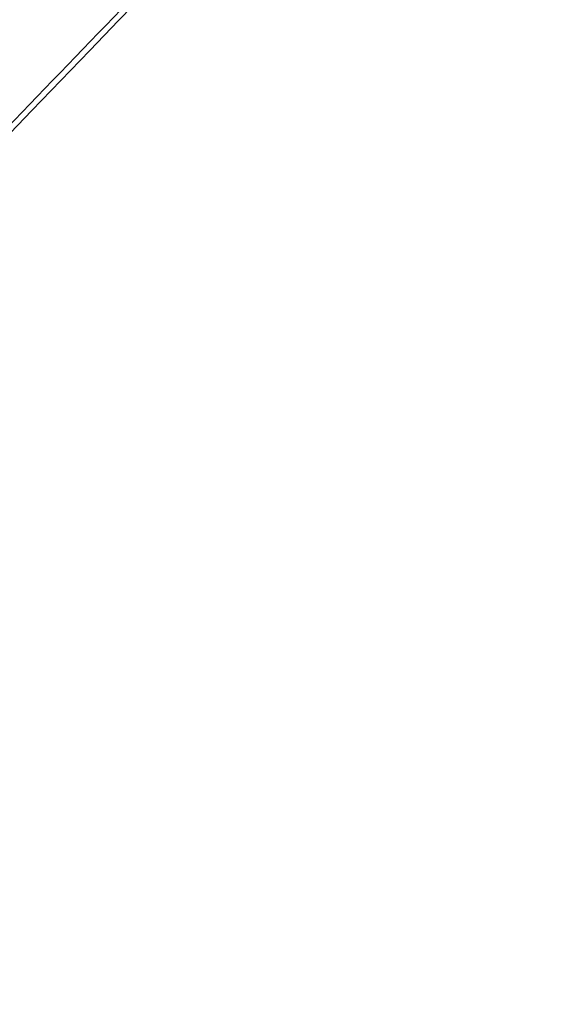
# Model space of a CAD drawing. Header units: millimetres. Extents: x -620 to 6530, y -1325 to 1325.
# Tile 334 of 656: x -8.45 to -0.52, y -263.73 to -248.94. Entities that reach past the tile are written whole.
import ezdxf

# ---------------------------------------------------------------- set-up
doc = ezdxf.new("R2010")
doc.units = ezdxf.units.MM
doc.layers.add('Plan', color=7, linetype='Continuous', true_color=0xffffff)

msp = doc.modelspace()

# ---------------------------------------------------------------- linework, layer by layer
at = {"layer": 'Plan', "color": 155, "linetype": 'Continuous', "lineweight": 18}
msp.add_open_spline([(23.232, -217.456), (-35.271, -278.214), (-93.775, -338.97)], degree=2, dxfattribs=at)
at = {"layer": 'Plan', "color": 155, "linetype": 'Continuous', "lineweight": 13}
for points, knots in [([(23.29, -217.524), (21.295, -219.595), (19.301, -221.667), (8.058, -233.343), (-1.19, -242.947), (-24.318, -266.966), (-38.198, -281.38), (-59.085, -303.073), (-66.093, -310.35), (-79.973, -324.765), (-86.845, -331.902), (-93.717, -339.038)], [0, 0, 0, 0, 0.051146, 0.051146, 0.288256, 0.288256, 0.644128, 0.644128, 0.823807, 0.823807, 1, 1, 1, 1]), ([(-68.645, -338.437), (-66.592, -336.892), (-64.522, -335.318), (-60.352, -332.113), (-58.251, -330.482), (-54.018, -327.165), (-51.887, -325.479), (-47.595, -322.055), (-45.435, -320.316), (-41.085, -316.786), (-38.896, -314.996), (-34.49, -311.364), (-32.273, -309.523), (-29.485, -307.192), (-28.648, -306.49), (-27.808, -305.784), (-27.248, -305.313), (-26.968, -305.078), (-25.565, -303.897), (-24.441, -302.947), (-21.064, -300.083), (-18.805, -298.154), (-14.272, -294.26), (-11.997, -292.294), (-7.434, -288.326), (-2.857, -284.322), (4.052, -278.21), (8.685, -274.066), (12.17, -270.933), (13.915, -269.36), (15.664, -267.778), (16.539, -266.985), (17.123, -266.456), (20.041, -263.807), (25.01, -259.273), (32.041, -252.797), (36.738, -248.43), (39.089, -246.235)], [0, 0, 0, 0, 0.0625, 0.0625, 0.125, 0.125, 0.1875, 0.1875, 0.25, 0.25, 0.3125, 0.3125, 0.375, 0.375, 0.390625, 0.398438, 0.398438, 0.40625, 0.40625, 0.4375, 0.4375, 0.5, 0.5, 0.5625, 0.5625, 0.625, 0.6875, 0.75, 0.75, 0.78125, 0.796875, 0.796875, 0.804688, 0.8125, 0.875, 0.9375, 1, 1, 1, 1]), ([(40.857, -249.705), (38.463, -251.905), (33.681, -256.282), (26.525, -262.773), (21.766, -267.049), (19.092, -269.439), (18.795, -269.705), (18.201, -270.235), (17.905, -270.5), (17.014, -271.294), (15.235, -272.879), (13.459, -274.455), (9.913, -277.593), (5.2, -281.744), (-1.827, -287.865), (-6.482, -291.875), (-11.121, -295.848), (-13.434, -297.816), (-18.042, -301.715), (-20.339, -303.645), (-23.771, -306.511), (-24.914, -307.462), (-26.624, -308.88), (-27.193, -309.352), (-28.33, -310.291), (-31.167, -312.632), (-33.982, -314.934), (-38.458, -318.568), (-40.682, -320.359), (-45.1, -323.889), (-47.294, -325.629), (-51.652, -329.054), (-53.816, -330.739), (-58.112, -334.056), (-60.245, -335.687), (-64.478, -338.891), (-66.578, -340.465), (-68.662, -342.009)], [0, 0, 0, 0, 0.0625, 0.125, 0.1875, 0.1875, 0.195312, 0.195312, 0.203125, 0.203125, 0.21875, 0.25, 0.25, 0.3125, 0.375, 0.4375, 0.4375, 0.5, 0.5, 0.5625, 0.5625, 0.59375, 0.59375, 0.609375, 0.609375, 0.625, 0.6875, 0.6875, 0.75, 0.75, 0.8125, 0.8125, 0.875, 0.875, 0.9375, 0.9375, 1, 1, 1, 1])]:
    msp.add_open_spline(points, degree=3, knots=knots, dxfattribs=at)

doc.saveas('drawing.dxf')
